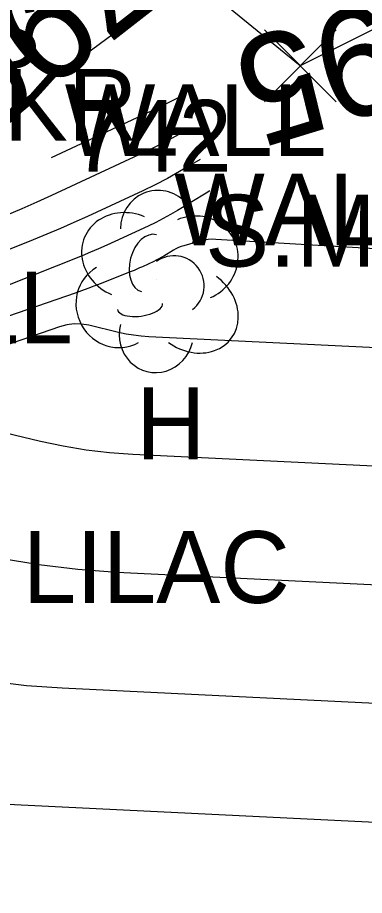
# Model space of a CAD drawing. Extents: x 1650836 to 1652450, y 332578 to 333908.
# Drawn here: x 1652090.12 to 1652099.77, y 332689.15 to 332713.58 of the extents above; entities that cross this region are included whole.
import ezdxf

# ---------------------------------------------------------------- set-up
doc = ezdxf.new("R2010")
doc.units = 0
for name, color, linetype in [('L_A', 7, 'Continuous'), ('L_C', 7, 'Continuous'), ('L_I', 7, 'Continuous'), ('L_TIC', 7, 'Continuous'), ('LSOGCMA', 7, 'Continuous'), ('LSOGCMA_T', 7, 'Continuous'), ('LSOGCMI', 7, 'Continuous'), ('LTD', 7, 'Continuous'), ('LW', 7, 'Continuous')]:
    doc.layers.add(name, color=color, linetype=linetype)

msp = doc.modelspace()

# ---------------------------------------------------------------- linework, layer by layer
at = {"layer": 'L_TIC'}
for points in [[(1652096.986, 332711.237), (1652098.986, 332713.237)], [(1652098.986, 332711.237), (1652096.986, 332713.237)]]:
    msp.add_lwpolyline(points, dxfattribs=at)
at = {"layer": 'LSOGCMA'}
msp.add_lwpolyline([(1652089.833, 332708.091), (1652090.249, 332708.267), (1652090.663, 332708.449), (1652091.074, 332708.637), (1652093.507, 332709.769), (1652093.965, 332709.989), (1652094.416, 332710.222), (1652094.86, 332710.467), (1652094.934, 332710.51)], dxfattribs=at)
at = {"layer": 'LSOGCMI'}
for points in [[(1652091.062, 332709.686), (1652093.86, 332710.988), (1652094.205, 332711.154), (1652094.545, 332711.329), (1652094.663, 332711.394)], [(1652095.204, 332709.63), (1652094.962, 332709.484), (1652094.629, 332709.289), (1652094.292, 332709.103), (1652093.95, 332708.927), (1652093.603, 332708.76), (1652092.062, 332708.042), (1652091.687, 332707.871), (1652091.311, 332707.706), (1652090.932, 332707.545), (1652090.55, 332707.39), (1652086.566, 332705.8)], [(1652095.473, 332708.752), (1652095.367, 332708.693), (1652094.573, 332708.212), (1652094.373, 332708.095), (1652094.17, 332707.983), (1652093.964, 332707.876), (1652093.755, 332707.776), (1652092.826, 332707.344), (1652092.601, 332707.241), (1652092.374, 332707.141), (1652092.145, 332707.044), (1652091.916, 332706.951), (1652089.017, 332705.794)], [(1652125.732, 332705.635), (1652095.639, 332707.405), (1652095.532, 332707.407), (1652095.425, 332707.4), (1652095.319, 332707.385), (1652095.215, 332707.36), (1652094.742, 332707.228), (1652094.667, 332707.204), (1652094.594, 332707.176), (1652094.523, 332707.142), (1652094.455, 332707.104), (1652094.185, 332706.94), (1652094.116, 332706.9), (1652094.047, 332706.862), (1652093.977, 332706.826), (1652093.906, 332706.792), (1652093.591, 332706.645), (1652093.514, 332706.61), (1652093.437, 332706.576), (1652093.359, 332706.543), (1652093.281, 332706.511), (1652092.413, 332706.165), (1652092.242, 332706.098), (1652092.071, 332706.033), (1652091.898, 332705.97), (1652091.725, 332705.909), (1652085.61, 332703.8)], [(1652129.849, 332702.945), (1652093.769, 332704.695), (1652093.557, 332704.711), (1652093.346, 332704.736), (1652093.137, 332704.771), (1652092.929, 332704.815), (1652092.101, 332705.014), (1652091.895, 332705.048), (1652091.69, 332705.053), (1652091.486, 332705.028), (1652091.284, 332704.974), (1652084.308, 332702.568)], [(1652123.779, 332699.938), (1652093.325, 332701.416), (1652092.676, 332701.463), (1652092.031, 332701.54), (1652091.39, 332701.646), (1652090.753, 332701.783), (1652088.048, 332702.431)], [(1652114.748, 332692.778), (1652113.236, 332693.516), (1652112.853, 332693.68), (1652112.46, 332693.803), (1652112.055, 332693.885), (1652111.641, 332693.926), (1652091.36, 332694.91), (1652090.372, 332694.981), (1652089.391, 332695.097), (1652088.417, 332695.26), (1652087.449, 332695.468), (1652083.154, 332696.496), (1652082.411, 332696.685), (1652081.674, 332696.895), (1652080.943, 332697.125), (1652080.219, 332697.376), (1652077.334, 332698.421), (1652076.607, 332698.652), (1652075.869, 332698.824), (1652075.119, 332698.937), (1652074.358, 332698.99), (1652070.244, 332699.115)], [(1652117.71, 332696.932), (1652092.881, 332698.137), (1652091.794, 332698.215), (1652090.715, 332698.343), (1652089.642, 332698.522)], [(1652069.596, 332697.692), (1652080.331, 332693.804), (1652081.086, 332693.542), (1652081.848, 332693.302), (1652082.616, 332693.083), (1652083.39, 332692.886), (1652086.501, 332692.142), (1652087.282, 332691.974), (1652088.067, 332691.843), (1652088.858, 332691.749), (1652089.654, 332691.692), (1652105.571, 332690.92), (1652106.121, 332690.865), (1652106.656, 332690.757), (1652107.177, 332690.594), (1652107.684, 332690.377), (1652109.685, 332689.4), (1652110.187, 332689.214), (1652110.69, 332689.146), (1652111.196, 332689.195), (1652111.705, 332689.361), (1652129.142, 332697.063)]]:
    msp.add_lwpolyline(points, dxfattribs=at)
at = {"layer": 'LTD'}
msp.add_line((1652093.984, 332706.285), (1652093.984, 332706.285), dxfattribs=at)
msp.add_line((1652093.984, 332706.285), (1652093.984, 332706.285), dxfattribs=at)
msp.add_arc((1652094.031, 332707.719), 1.047, 335.5272, 180.9563, dxfattribs=at)
for centre, major_axis, ratio, start_param, end_param in [((1652093.193, 332706.951), (1.21, -0.512), 0.895232, 1.570796, 4.712389), ((1652095.026, 332706.868), (-1.141, -0.483), 0.949671, 1.570796, 4.712389), ((1652093.776, 332706.743), (-0.208, -0.792), 0.645439, 3.141593, 6.283185), ((1652094.484, 332706.118), (-0.5, 0.667), 0.989748, 3.141593, 6.283185), ((1652092.901, 332705.576), (0.584, -1.042), 0.959034, 3.141593, 6.283185), ((1652094.984, 332705.452), (-1.09, 0.792), 0.841452, 1.570796, 4.712389), ((1652093.526, 332705.535), (-0.625, -0.083), 0.423636, 0, 3.141593), ((1652093.985, 332704.785), (0.265, 1.061), 0.942809, 1.570796, 4.712389)]:
    msp.add_ellipse(centre, major_axis=major_axis, ratio=ratio, start_param=start_param, end_param=end_param, dxfattribs=at)
at = {"layer": 'LW'}
msp.add_lwpolyline([(1652113.729, 332729.971), (1652107.656, 332717.052), (1652097.986, 332712.237), (1652094.942, 332714.723), (1652087.881, 332709.509), (1652086.261, 332705.252), (1652079.661, 332707.671), (1652073.141, 332708.362), (1652066.208, 332710.013)], dxfattribs=at)

# ---------------------------------------------------------------- texts
at = {"layer": 'L_A'}
for s, p in [('BS', (1652087.189, 332712.173)), ('BRKR', (1652086.023, 332710.148)), ('WALL', (1652091.431, 332709.723)), ('WALL', (1652094.474, 332707.237)), ('WALL', (1652084.37, 332704.509)), ('H', (1652093.417, 332701.285))]:
    msp.add_text(s, height=2, dxfattribs=at).set_placement(p)
at = {"layer": 'L_C'}
for s, p in [('S.MAPLE', (1652095.338, 332706.647)), ('LILAC', (1652090.26, 332697.285))]:
    msp.add_text(s, height=2, dxfattribs=at).set_placement(p)
at = {"layer": 'L_I'}
msp.add_text('742', height=2, dxfattribs=at).set_placement((1652091.622, 332709.285))
at = {"layer": 'LSOGCMA_T'}
for s, rotation, p in [('790', 217.8949, (1652092.564, 332716.557)), ('795', 197.0503, (1652102.344, 332714.748))]:
    msp.add_text(s, height=3, rotation=rotation, dxfattribs=at).set_placement(p)

doc.saveas('drawing.dxf')
